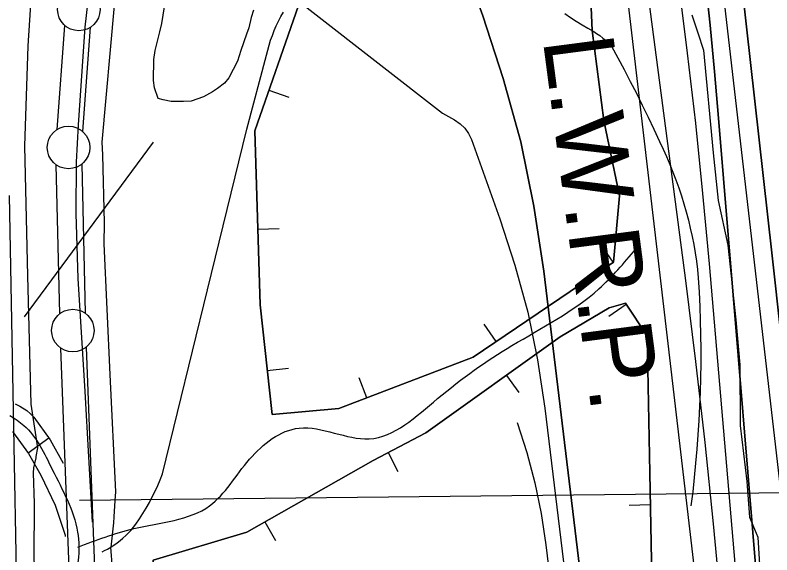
# Model space of a CAD drawing. Extents: x 3651524 to 3689615, y 505651 to 531377.
# Drawn here: x 3657123 to 3658014, y 526998 to 527633 of the extents above; entities that cross this region are included whole.
import ezdxf

# ---------------------------------------------------------------- set-up
doc = ezdxf.new("R2010")
doc.units = 0
for name, color, linetype in [('V-BORW-LINE', 7, 'Continuous'), ('V-FLOD-BASE', 7, 'Continuous'), ('V-LEVE-TOET', 7, 'Continuous'), ('V-RIVR-EDGE', 7, 'Continuous'), ('V-RIVR-RANG', 7, 'Continuous'), ('V-ROAD-CNTR', 7, 'Continuous'), ('V-SITE-VEGE', 7, 'Continuous'), ('V-SURV-LINE', 7, 'Continuous'), ('V-TOPO-DPTH', 7, 'Continuous'), ('V-TOPO-MINR', 7, 'Continuous'), ('V-TOPO-WATR', 7, 'Continuous'), ('V-TOPO-WATR-IDEN', 7, 'Continuous'), ('V-UTIL-LINE', 7, 'Continuous')]:
    doc.layers.add(name, color=color, linetype=linetype)

msp = doc.modelspace()

# ---------------------------------------------------------------- linework, layer by layer
at = {"layer": 'V-BORW-LINE'}
for p, q in [((3657421.629, 527544.708), (3657445.23, 527536.463)), ((3657816.234, 527506.438), (3657791.759, 527501.342)), ((3657408.55, 527380.991), (3657433.538, 527381.764)), ((3657826.891, 527342.113), (3657812.867, 527362.808)), ((3657842.243, 527292.32), (3657821.517, 527278.339)), ((3657688.975, 527248.654), (3657674.95, 527269.35)), ((3657419.648, 527214.884), (3657444.503, 527217.576)), ((3657536.822, 527182.52), (3657527.897, 527205.872)), ((3657701.207, 527208.957), (3657715.743, 527188.617)), ((3657561.986, 527118.086), (3657573.52, 527095.906)), ((3657870.667, 527056.426), (3657845.672, 527055.919)), ((3657416.834, 527036.342), (3657429.2, 527014.615))]:
    msp.add_line(p, q, dxfattribs=at)
for points in [[(3657798.958, 527687.993), (3657801.96, 527615.066), (3657815.726, 527508.88), (3657834.129, 527420.487), (3657827.113, 527342.263), (3657661.946, 527230.338), (3657503.725, 527169.871), (3657425.293, 527162.773), (3657411.305, 527291.911), (3657404.963, 527497.003), (3657456.498, 527644.516), (3657534.001, 527724.558), (3657606.135, 527808.553), (3657679.682, 527924.288), (3657753.197, 527991.795), (3657793.467, 527933.348), (3657827.408, 527866.421), (3657856.53, 527803.466), (3657850.093, 527757.228), (3657809.647, 527722.524), (3657798.958, 527687.993)], [(3657470.714, 527659.198), (3657456.498, 527644.516), (3657404.963, 527497.003), (3657411.305, 527291.911), (3657425.293, 527162.773), (3657503.725, 527169.871), (3657661.946, 527230.338), (3657827.113, 527342.263), (3657834.129, 527420.487), (3657815.726, 527508.88), (3657801.96, 527615.066), (3657798.958, 527687.993)], [(3657867.438, 527216.577), (3657869.904, 527094.028), (3657872.425, 526969.827), (3657769.972, 526861.389), (3657663.178, 526759.142), (3657485.818, 526608.227), (3657337.826, 526501.841), (3657293.642, 526479.963), (3657300.726, 526744.755), (3657285.545, 526991.438), (3657395.772, 527024.354), (3657544.184, 527108.829), (3657606.29, 527141.125), (3657764.486, 527254.178), (3657822.067, 527288.406), (3657841.138, 527293.957), (3657866.95, 527255.693), (3657867.438, 527216.577)], [(3657867.438, 527216.577), (3657866.95, 527255.693), (3657841.138, 527293.957), (3657822.067, 527288.406), (3657764.486, 527254.178), (3657606.29, 527141.125), (3657544.184, 527108.829), (3657395.772, 527024.354), (3657285.545, 526991.438), (3657298.198, 526785.841)], [(3657733.489, 526826.46), (3657769.972, 526861.389), (3657872.425, 526969.827), (3657869.904, 527094.028), (3657867.438, 527216.577)]]:
    msp.add_lwpolyline(points, dxfattribs=at)
at = {"layer": 'V-FLOD-BASE'}
msp.add_lwpolyline([(3657229.121, 527832.182), (3657205.053, 527618.885), (3657197.066, 527503.879), (3657194.729, 527460.001), (3657194.553, 527399.482), (3657196.547, 527322.918), (3657204.946, 527189.902), (3657213.675, 527036.116)], dxfattribs=at)
at = {"layer": 'V-LEVE-TOET'}
for points in [[(3657145.339, 527712.419), (3657137.938, 527596.811), (3657134.065, 527478.787), (3657137.471, 527326.254), (3657141.483, 527174.903), (3657149.14, 527123.779), (3657147.434, 527113.326), (3657147.209, 527111.937), (3657144.686, 527100.102), (3657144.016, 527094.177), (3657145.337, 527057.966)], [(3657239.322, 527644.294), (3657224.824, 527483.684), (3657225.822, 527468.838), (3657227.771, 527388.712), (3657227.456, 527363.796), (3657234.405, 527210.032), (3657240.954, 527071.702)], [(3657240.954, 527071.702), (3657240.186, 527061.677), (3657239.252, 527042.209), (3657238.536, 527035.137), (3657235.418, 527006.623)], [(3657145.337, 527057.966), (3657144.801, 526994.208), (3657147.785, 526929.204), (3657148.063, 526911.487), (3657148.018, 526866.712), (3657156.587, 526816.962), (3657160.654, 526712.97), (3657164.64, 526537.536), (3657160.902, 526392.944), (3657164.146, 526242.321), (3657167.017, 526104.106), (3657170.089, 525910.384), (3657172.715, 525791.657), (3657177.114, 525732.292), (3657178.877, 525664.949), (3657182.334, 525493.069), (3657181.859, 525332.475), (3657186.256, 525146.996), (3657188.163, 524987.54)], [(3657265.356, 525852.265), (3657261.393, 525962.157), (3657259.138, 526135.201), (3657254.971, 526266.942), (3657249.984, 526452.434), (3657248.155, 526649.675), (3657247.641, 526754.194), (3657250.891, 526837.98), (3657246.49, 526923.083), (3657241.857, 526961.542), (3657239.113, 526973.4), (3657237.489, 526981.696), (3657235.418, 527006.623)]]:
    msp.add_lwpolyline(points, dxfattribs=at)
at = {"layer": 'V-RIVR-EDGE'}
msp.add_lwpolyline([(3657919.254, 527633.308), (3657926.406, 527612.279), (3657932.959, 527591.852), (3657944.667, 527471.157), (3657950.531, 527414.712), (3657961.808, 527362.456), (3657971.195, 527274.184), (3657975.867, 527221.344), (3657976.291, 527149.904), (3657983.932, 527083.849), (3657987.43, 527041.818), (3657996.977, 527018.382), (3658003.325, 526915.11)], dxfattribs=at)
at = {"layer": 'V-RIVR-RANG'}
msp.add_line((3657198.527, 527062.188), (3658198.473, 527072.559), dxfattribs=at)
at = {"layer": 'V-ROAD-CNTR'}
msp.add_line((3657162.562, 527135.049), (3657138.266, 527117.45), dxfattribs=at)
for points in [[(3657296.334, 527092.993), (3657349.304, 527309.549), (3657395.5, 527498.745), (3657418.798, 527586.039), (3657420.22, 527591.933), (3657421.842, 527597.776), (3657423.66, 527603.559), (3657425.678, 527609.277), (3657427.887, 527614.926), (3657430.288, 527620.492), (3657432.876, 527625.975), (3657435.651, 527631.365), (3657438.609, 527636.659)], [(3657769.768, 527635.064), (3657776.451, 527630.474), (3657783.236, 527626.053), (3657790.121, 527621.799), (3657797.103, 527617.717), (3657804.177, 527613.812)], [(3657804.177, 527613.812), (3657807.363, 527611.715), (3657811.115, 527609.005), (3657814.738, 527606.138), (3657818.228, 527603.119), (3657821.575, 527599.955), (3657824.776, 527596.651), (3657832.314, 527582.901), (3657839.716, 527569.065), (3657846.98, 527555.145), (3657854.103, 527541.143), (3657861.085, 527527.065), (3657867.923, 527512.913), (3657874.616, 527498.692), (3657881.159, 527484.403), (3657885.458, 527475.508), (3657889.562, 527466.524), (3657893.474, 527457.453), (3657897.189, 527448.301), (3657900.707, 527439.068), (3657904.025, 527429.764), (3657907.142, 527420.392), (3657910.058, 527410.953), (3657912.77, 527401.455), (3657915.277, 527391.901), (3657917.579, 527382.293), (3657919.672, 527372.639), (3657921.558, 527362.944), (3657923.235, 527353.21), (3657924.702, 527343.441), (3657925.959, 527333.643), (3657927.006, 527323.819), (3657927.976, 527307.032), (3657928.746, 527290.234), (3657929.314, 527273.428), (3657929.68, 527256.616), (3657929.844, 527239.8), (3657929.805, 527222.986), (3657929.568, 527206.17), (3657929.125, 527189.36), (3657928.482, 527172.558), (3657927.636, 527155.762), (3657926.592, 527138.979), (3657925.343, 527122.21), (3657923.895, 527105.455), (3657922.244, 527088.721), (3657920.393, 527072.007), (3657918.34, 527055.318)], [(3657116.081, 527420.914), (3657129.563, 526683.648), (3657147.666, 525858.076), (3657164.182, 525048.823)], [(3657122.993, 527175.417), (3657128.385, 527172.838), (3657136.523, 527167.557), (3657140.879, 527163.781), (3657144.781, 527159.595), (3657164.005, 527133.057), (3657179.613, 527105.735)], [(3657119.88, 527142.833), (3657138.759, 527116.769), (3657153.31, 527091.297), (3657170.11, 527056.108), (3657181.703, 527020.906), (3657181.956, 527019.067)], [(3657225.434, 527001.262), (3657227.931, 527002.582), (3657231.591, 527004.39), (3657235.418, 527006.623), (3657239.164, 527009.031), (3657242.822, 527011.614), (3657246.379, 527014.36), (3657249.828, 527017.266), (3657253.162, 527020.324), (3657256.374, 527023.525), (3657259.452, 527026.861), (3657262.389, 527030.326), (3657265.178, 527033.908), (3657269.366, 527040.052), (3657273.382, 527046.315), (3657277.22, 527052.69), (3657280.876, 527059.174), (3657284.349, 527065.759), (3657287.634, 527072.439), (3657290.729, 527079.21), (3657293.629, 527086.063), (3657296.334, 527092.993)]]:
    msp.add_lwpolyline(points, dxfattribs=at)
for points in [[(3657196.694, 527006.675), (3657262.651, 527028.458), (3657351.858, 527055.432), (3657398.794, 527110.196), (3657457.086, 527146.878), (3657539.634, 527134.22), (3657620.165, 527181.57), (3657707.628, 527244.034), (3657810.1, 527310.861), (3657853.176, 527357.503)], [(3657116.52, 527161.886), (3657133.177, 527150.045), (3657166.609, 527098.258), (3657196.378, 527024.301), (3657188.386, 526958.721), (3657159.679, 526910.908), (3657144.529, 526877.881), (3657128.559, 526828.291)]]:
    msp.add_spline(points, degree=3, dxfattribs=at)
at = {"layer": 'V-SITE-VEGE'}
msp.add_lwpolyline([(3657403.565, 527638.955), (3657400.592, 527630.294), (3657398.167, 527618.155), (3657395.203, 527610.654), (3657388.662, 527591.603), (3657384.492, 527578.901), (3657374.472, 527559.302), (3657369.202, 527552.98), (3657361.039, 527546.682), (3657355.212, 527542.685), (3657344.737, 527536.985), (3657330.212, 527531.904), (3657320.943, 527531.408), (3657306.468, 527531.539), (3657297.219, 527533.36), (3657291.446, 527535.15), (3657286.922, 527547.35), (3657285.84, 527556.048), (3657286.066, 527580.947), (3657287.894, 527591.353), (3657289.707, 527599.445), (3657293.305, 527613.312), (3657295.712, 527623.134), (3657298.784, 527642.795)], dxfattribs=at)
at = {"layer": 'V-SURV-LINE'}
for points in [[(3657172.304, 527498.367), (3657181.451, 527621.02)], [(3657211.368, 527618.797), (3657202.221, 527496.144)], [(3657175.386, 527281.341), (3657171.252, 527457)], [(3657201.243, 527457.722), (3657205.377, 527282.063)], [(3657188.776, 526919.592), (3657176.618, 527241.181)], [(3657206.596, 527242.326), (3657218.754, 526920.738)]]:
    msp.add_lwpolyline(points, dxfattribs=at)
for centre in [(3657197.895, 527639.828), (3657185.777, 527477.337), (3657190.852, 527261.727)]:
    msp.add_circle(centre, 25, dxfattribs=at)
at = {"layer": 'V-TOPO-DPTH'}
for points in [[(3657809.068, 526801.277), (3657745.212, 527331.69), (3657733.301, 527408.319), (3657717.947, 527484.126), (3657697.428, 527558.701), (3657673.466, 527632.455), (3657620.745, 527777.551), (3657620.479, 527778.087), (3657618.7, 527779.616), (3657617.744, 527780.374), (3657617.315, 527780.814), (3657609.456, 527789.817), (3657605.543, 527795.006), (3657602.167, 527800.478), (3657599.6, 527806.371), (3657597.572, 527812.547), (3657576.709, 527895.678), (3657564.553, 527943.609), (3657552.238, 527991.498), (3657539.685, 528039.326), (3657526.973, 528087.113), (3657433.517, 528434.932)], [(3658008.337, 526815.394), (3657950.912, 527511.927), (3657946.111, 527566.73), (3657940.935, 527621.494), (3657935.197, 527676.203), (3657929.085, 527730.874), (3657916.447, 527838.9), (3657916.29, 527840.16), (3657916.116, 527841.417), (3657853.087, 528272.991)], [(3658008.337, 526815.394), (3657950.912, 527511.927), (3657946.111, 527566.73), (3657940.935, 527621.494), (3657935.197, 527676.203), (3657929.085, 527730.874), (3657916.447, 527838.9), (3657916.29, 527840.16), (3657916.116, 527841.417), (3657853.087, 528272.991)], [(3657894.852, 528229.298), (3657910.806, 528153.176), (3657924.473, 528076.609), (3657936.615, 527999.747), (3657952.404, 527889.06), (3657955.407, 527867.307), (3657958.278, 527845.536), (3657960.952, 527823.741), (3657963.495, 527801.929), (3658013.723, 527353.396), (3658024.435, 527253.851), (3658034.572, 527154.251), (3658043.848, 527054.567), (3658052.549, 526954.827)], [(3658052.549, 526954.827), (3658043.848, 527054.567), (3658034.572, 527154.251), (3658024.435, 527253.851), (3658013.723, 527353.396), (3657963.495, 527801.929), (3657960.952, 527823.741), (3657958.278, 527845.536), (3657955.407, 527867.307), (3657952.404, 527889.06), (3657936.615, 527999.747), (3657924.473, 528076.609), (3657910.806, 528153.176), (3657894.852, 528229.298)], [(3657792.895, 528217.269), (3657804.354, 528120.54), (3657817.189, 528023.96), (3657840.756, 527860.04), (3657842.815, 527845.528), (3657844.839, 527831.011), (3657846.809, 527816.487), (3657848.744, 527801.958), (3657911.939, 527320.706), (3657923.817, 527225.306), (3657934.84, 527129.813), (3657944.582, 527034.181), (3657953.47, 526938.456)], [(3657792.895, 528217.269), (3657804.354, 528120.54), (3657817.189, 528023.96), (3657840.756, 527860.04), (3657842.815, 527845.528), (3657844.839, 527831.011), (3657846.809, 527816.487), (3657848.744, 527801.958), (3657911.939, 527320.706), (3657923.817, 527225.306), (3657934.84, 527129.813), (3657944.582, 527034.181), (3657953.47, 526938.456)]]:
    msp.add_lwpolyline(points, dxfattribs=at)
at = {"layer": 'V-TOPO-MINR'}
for points in [[(3657673.438, 528561.566), (3657821.853, 527835.693), (3657822.565, 527831.97), (3657823.212, 527828.237), (3657823.764, 527824.489), (3657824.251, 527820.73), (3657948.003, 526759.686)], [(3657433.517, 528434.932), (3657526.973, 528087.113), (3657539.685, 528039.326), (3657552.238, 527991.498), (3657564.553, 527943.609), (3657576.709, 527895.678), (3657597.572, 527812.547), (3657599.6, 527806.371), (3657602.167, 527800.478), (3657605.543, 527795.006), (3657609.456, 527789.817), (3657617.315, 527780.814), (3657617.744, 527780.374), (3657618.7, 527779.616), (3657620.479, 527778.087), (3657620.745, 527777.551), (3657673.466, 527632.455), (3657697.428, 527558.701), (3657717.947, 527484.126), (3657733.301, 527408.319), (3657745.212, 527331.69), (3657809.068, 526801.277)], [(3657853.087, 528272.991), (3657916.116, 527841.417), (3657916.29, 527840.16), (3657916.447, 527838.9), (3657929.085, 527730.874), (3657935.197, 527676.203), (3657940.935, 527621.494), (3657946.111, 527566.73), (3657950.912, 527511.927), (3658008.337, 526815.394)], [(3657870.014, 528274.115), (3657885.967, 528183.736), (3657900.094, 528093.006), (3657932.374, 527862.703), (3657933.748, 527852.637), (3657935.072, 527842.565), (3657936.321, 527832.483), (3657937.522, 527822.395), (3658035.635, 526971.438)], [(3657894.852, 528229.298), (3657910.806, 528153.176), (3657924.473, 528076.609), (3657936.615, 527999.747), (3657952.404, 527889.06), (3657955.407, 527867.307), (3657958.278, 527845.536), (3657960.952, 527823.741), (3657963.495, 527801.929), (3658013.723, 527353.396), (3658024.435, 527253.851), (3658034.572, 527154.251), (3658043.848, 527054.567), (3658052.549, 526954.827)], [(3657834.115, 528220.093), (3657840.477, 528162.624), (3657846.306, 528108.104), (3657851.421, 528062.611), (3657856.866, 528017.158), (3657862.804, 527971.768), (3657869.072, 527926.419), (3657872.598, 527901.896), (3657877.289, 527868.831), (3657881.899, 527835.755), (3657886.386, 527802.661), (3657890.791, 527769.557), (3657903.729, 527670.947), (3657913.989, 527588.468), (3657923.512, 527505.91), (3657931.927, 527423.232), (3657939.605, 527340.473), (3657986.938, 526790.253)], [(3657294.942, 527807.092), (3657311.996, 527767.497), (3657313.049, 527765.315), (3657315.567, 527761.205), (3657317.031, 527759.276), (3657319.855, 527755.872), (3657320.759, 527755.269), (3657321.186, 527755.148), (3657321.405, 527755.107), (3657625.989, 527517.845), (3657633.087, 527513.875), (3657640.184, 527509.902), (3657646.58, 527505.334), (3657652.137, 527500.055), (3657656.436, 527493.708), (3657659.896, 527486.651), (3657693.544, 527393.391), (3657711.211, 527338.655), (3657726.349, 527283.319), (3657737.693, 527227.082), (3657746.507, 527170.245), (3657793.262, 526781.861)], [(3657713.725, 527153.475), (3657725.047, 527118.166), (3657734.753, 527082.476), (3657742.038, 527046.214), (3657747.708, 527009.571), (3657777.459, 526762.448), (3657779.15, 526746.65), (3657780.561, 526730.83), (3657781.555, 526714.979), (3657782.269, 526699.107), (3657789.698, 526465.399), (3657789.747, 526432.296), (3657788.468, 526399.284)]]:
    msp.add_lwpolyline(points, dxfattribs=at)
at = {"layer": 'V-TOPO-WATR'}
msp.add_lwpolyline([(3657792.895, 528217.269), (3657804.354, 528120.54), (3657817.189, 528023.96), (3657840.756, 527860.04), (3657842.815, 527845.528), (3657844.839, 527831.011), (3657846.809, 527816.487), (3657848.744, 527801.958), (3657911.939, 527320.706), (3657923.817, 527225.306), (3657934.84, 527129.813), (3657944.582, 527034.181), (3657953.47, 526938.456)], dxfattribs=at)
at = {"layer": 'V-UTIL-LINE'}
msp.add_line((3657285.474, 527483.61), (3657133.461, 527277.786), dxfattribs=at)

# ---------------------------------------------------------------- texts
at = {"layer": 'V-TOPO-WATR-IDEN'}
msp.add_text('L.W.R.P.', height=83, rotation=277.458274, dxfattribs=at).set_placement((3657743.94, 527604.085))

doc.saveas('drawing.dxf')
